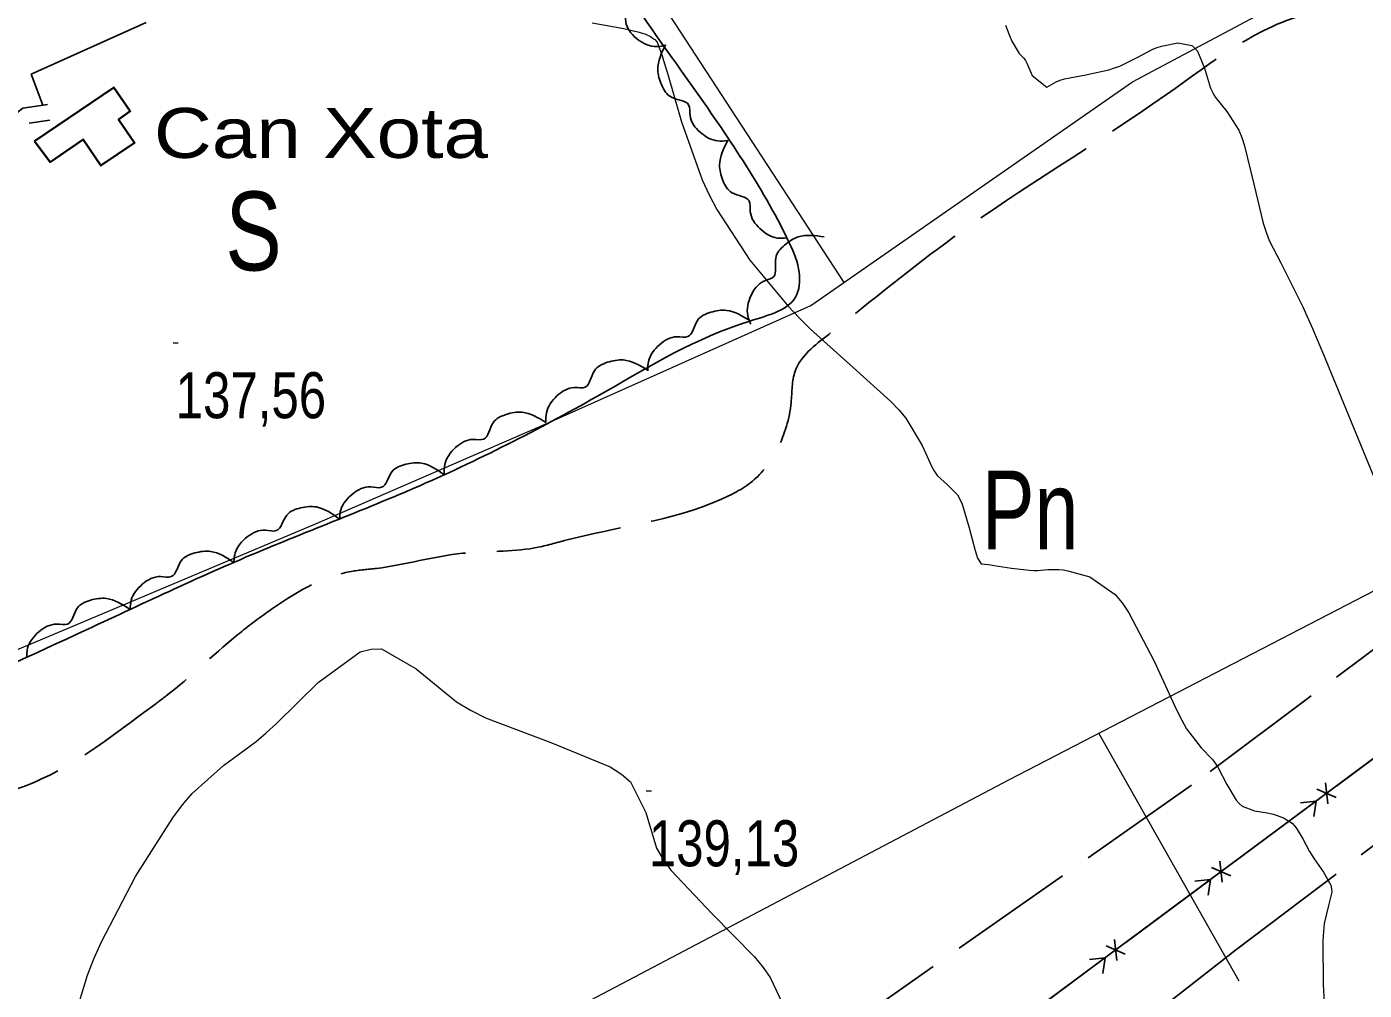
# Model space of a CAD drawing. Extents: x 487425 to 492029, y 4383576 to 4386788.
# Drawn here: x 490901.3 to 491155.8, y 4385077.8 to 4385261.1 of the extents above; entities that cross this region are included whole.
import ezdxf
from ezdxf.enums import TextEntityAlignment as Align

# ---------------------------------------------------------------- set-up
doc = ezdxf.new("R2010")
doc.units = 0
doc.header["$LTSCALE"] = 4
doc.linetypes.add('LONG_DASHED', pattern=[7.5, 6, -1.5])
doc.linetypes.add('MEDIUM_DASHED', pattern=[4.5, 3, -1.5])
for name, color, linetype, lineweight in [('24', 7, 'Continuous', 13), ('25', 7, 'LONG_DASHED', 25), ('26', 7, 'LONG_DASHED', 25), ('27', 7, 'Continuous', 25), ('38', 7, 'Continuous', 25), ('43', 7, 'Continuous', 25), ('47', 7, 'Continuous', 35), ('51', 7, 'Continuous', 13), ('7', 7, 'Continuous', 13), ('9', 7, 'Continuous', 13)]:
    doc.layers.add(name, color=color, linetype=linetype, lineweight=lineweight)
doc.layers.add('31', color=7, linetype='Continuous')
doc.layers.add('5', color=7, linetype='Continuous')

msp = doc.modelspace()

# ---------------------------------------------------------------- linework, layer by layer
at = {"layer": '24'}
msp.add_lwpolyline([(488954.49, 4384817.11), (489198.5, 4384851.16), (489357.39, 4384873.86), (489601.4, 4384907.91), (489794.34, 4384879.53), (490083.75, 4384822.79), (490248.31, 4384800.09), (490395.85, 4384817.11), (490526.37, 4384822.79), (490764.71, 4384947.63), (491088.16, 4385117.87), (491252.72, 4385202.99), (491256.7, 4385199.2)], dxfattribs=at)
at = {"layer": '25'}
msp.add_lwpolyline([(490904.35, 4385246.15), (490902.14, 4385252.06), (491002.59, 4385297.05)], dxfattribs=at)
at = {"layer": '26'}
for points in [[(491256.66, 4385212.94), (491193.79, 4385169.68), (491122.92, 4385116.81), (491041.24, 4385059.54), (490958.82, 4385002.51), (490860.74, 4384924.98), (490760.29, 4384859), (490692.5, 4384806.79), (490609.37, 4384741.58), (490560.51, 4384697.87)], [(490600.09, 4384693.63), (490616.48, 4384709.55), (490676.36, 4384751.65), (490767.73, 4384815.34), (490869.55, 4384889.03), (490966.8, 4384964.62), (491046.3, 4385019.26), (491131.3, 4385085.44), (491213.14, 4385147.42), (491256.63, 4385183.39)]]:
    msp.add_lwpolyline(points, dxfattribs=at)
at = {"layer": '27'}
for points in [[(490552.62, 4384941.58), (490554.42, 4384943.67), (490554.9, 4384950.57), (490551.02, 4384958.75), (490549.23, 4384963.11), (490546.55, 4384969.04), (490546.27, 4384975.56), (490577.59, 4384991.51), (490608.31, 4385010.39), (490640.99, 4385029.26), (490675.61, 4385047.83), (490715.19, 4385070.58), (490756.65, 4385095.72), (490790.53, 4385116.54), (490822.22, 4385132.71), (490831.7, 4385141.3), (490834.32, 4385140.92), (490836.94, 4385139.04), (490838.42, 4385134.39), (490839.83, 4385127.26), (490841.17, 4385124.33), (490843.93, 4385120.95), (490854.88, 4385120.69), (490881, 4385131.56), (490910.74, 4385145.49), (490944, 4385160.61), (490977.26, 4385174.31), (491011.8, 4385191.9), (491038.91, 4385205.09), (491047.85, 4385210.16), (491048.16, 4385215.03), (491046.15, 4385220.51), (491027.8, 4385249.96), (491013.09, 4385271.3), (490994.07, 4385304.34), (490984.67, 4385319.67), (490979.29, 4385327.18), (490976.61, 4385330.57), (490974.75, 4385335.52), (490975.45, 4385343.54), (490977.85, 4385344.21), (490979.42, 4385344.13), (490980.47, 4385343.6), (490983.46, 4385341.64), (490988.77, 4385336.68), (490990.42, 4385334.95), (490993.78, 4385332.31), (491019.1, 4385348.81), (491045.47, 4385366.05), (491074.68, 4385380.36), (491106.91, 4385400.5), (491123.13, 4385410.28), (491127.87, 4385413.64), (491130.35, 4385415.43), (491144.45, 4385391.54), (491161.89, 4385359.02), (491165.47, 4385353.38)], [(491022.47, 4385257.42), (491020.7, 4385257.31), (491017.26, 4385258.92), (491015.29, 4385262.04), (491014.97, 4385264.07), (491011.68, 4385265.42), (491009.77, 4385267.71), (491008.98, 4385270.63), (491010.33, 4385275.41)], [(491034.59, 4385239.43), (491032.82, 4385239.35), (491029.42, 4385241.04), (491027.51, 4385244.2), (491027.24, 4385246.24), (491023.98, 4385247.66), (491022.12, 4385249.99), (491021.39, 4385252.93), (491022.84, 4385257.67)], [(491045.91, 4385220.91), (491044.13, 4385220.89), (491040.79, 4385222.69), (491038.98, 4385225.9), (491038.76, 4385227.95), (491035.55, 4385229.47), (491033.76, 4385231.86), (491033.13, 4385234.81), (491034.72, 4385239.51)], [(491039.09, 4385204.5), (491038.49, 4385206.17), (491039.1, 4385209.92), (491041.56, 4385212.67), (491043.42, 4385213.54), (491043.82, 4385217.07), (491045.5, 4385219.54), (491048.09, 4385221.1), (491053.05, 4385221.11)], [(491019.46, 4385195.66), (491019.6, 4385197.43), (491021.69, 4385200.6), (491025.05, 4385202.11), (491027.11, 4385202.14), (491028.91, 4385205.2), (491031.45, 4385206.77), (491034.46, 4385207.13), (491038.99, 4385205.12)], [(491000.09, 4385185.87), (491000.19, 4385187.65), (491002.2, 4385190.86), (491005.53, 4385192.45), (491007.58, 4385192.53), (491009.31, 4385195.64), (491011.82, 4385197.26), (491014.81, 4385197.7), (491019.39, 4385195.79)], [(490980.74, 4385176.06), (490980.85, 4385177.83), (490982.89, 4385181.03), (490986.23, 4385182.59), (490988.29, 4385182.66), (490990.04, 4385185.75), (490992.56, 4385187.35), (490995.55, 4385187.76), (491000.12, 4385185.82)], [(490960.83, 4385167.44), (490961.07, 4385169.2), (490963.33, 4385172.24), (490966.78, 4385173.57), (490968.83, 4385173.48), (490970.8, 4385176.44), (490973.42, 4385177.86), (490976.44, 4385178.06), (490980.85, 4385175.8)], [(490940.72, 4385159.28), (490940.98, 4385161.04), (490943.27, 4385164.06), (490946.73, 4385165.34), (490948.78, 4385165.24), (490950.79, 4385168.18), (490953.43, 4385169.57), (490956.45, 4385169.74), (490960.84, 4385167.43)], [(490921, 4385150.22), (490921.19, 4385151.99), (490923.36, 4385155.1), (490926.77, 4385156.51), (490928.82, 4385156.49), (490930.71, 4385159.5), (490933.29, 4385161), (490936.3, 4385161.28), (490940.78, 4385159.14)], [(490901.32, 4385141.09), (490901.48, 4385142.86), (490903.62, 4385145.99), (490907.01, 4385147.46), (490909.06, 4385147.45), (490910.91, 4385150.49), (490913.47, 4385152.02), (490916.48, 4385152.34), (490920.98, 4385150.26)]]:
    msp.add_spline(points, degree=3, dxfattribs=at)
at = {"layer": '38'}
msp.add_lwpolyline([(490803.25, 4385193.69), (490841.17, 4385212.14), (490867.89, 4385227.65), (490878.43, 4385233.11), (490880.62, 4385233.46), (490885.81, 4385234.27), (490887.34, 4385235.32), (490900.56, 4385245.62), (490905.29, 4385246.28)], dxfattribs=at)
at = {"layer": '38', "linetype": 'MEDIUM_DASHED'}
msp.add_lwpolyline([(490804.57, 4385190.98), (490842.59, 4385209.48), (490869.34, 4385225), (490879.39, 4385230.21), (490881.09, 4385230.48), (490886.96, 4385231.4), (490889.13, 4385232.89), (490901.78, 4385242.74), (490905.71, 4385243.3)], dxfattribs=at)
at = {"layer": '38', "linetype": 'LONG_DASHED'}
msp.add_spline([(490856.41, 4385107.49), (490859.65, 4385110.18), (490867.38, 4385114.43), (490873.91, 4385115.53), (490887.03, 4385114.37), (490896.55, 4385115.32), (490924.27, 4385131.13), (490927.87, 4385133.82), (490941.1, 4385145.17), (490947.19, 4385149.8), (490963.04, 4385157.48), (490967.84, 4385158.06), (490984.27, 4385160.94), (490997.92, 4385161.95), (491003.62, 4385163.35), (491033.48, 4385171.21), (491039.72, 4385174.94), (491044.16, 4385180.85), (491046.74, 4385189.62), (491047.5, 4385195.54), (491053.9, 4385202.57), (491077.72, 4385221.09), (491118.14, 4385248.18), (491145.63, 4385263.7), (491161.54, 4385265.75), (491194.04, 4385279.67), (491203.47, 4385287.37)], degree=3, dxfattribs=at)
at = {"layer": '43'}
for p, q in [((491150.55, 4385116.72), (491166.61, 4385128.64)), ((491148.86, 4385113.31), (491148.41, 4385117.28)), ((491150.47, 4385114.5), (491146.8, 4385116.09)), ((491130.48, 4385101.82), (491146.54, 4385113.74)), ((491146.62, 4385113.81), (491143.64, 4385113.47)), ((491146.62, 4385113.81), (491146.18, 4385110.85)), ((491128.79, 4385098.41), (491128.33, 4385102.38)), ((491130.4, 4385099.6), (491126.73, 4385101.19)), ((491110.41, 4385086.92), (491126.47, 4385098.84)), ((491126.55, 4385098.91), (491123.57, 4385098.56)), ((491126.55, 4385098.91), (491126.11, 4385095.94)), ((491108.72, 4385083.5), (491108.26, 4385087.47)), ((491106.48, 4385084.01), (491103.5, 4385083.66)), ((491106.48, 4385084.01), (491106.04, 4385081.04)), ((491110.32, 4385084.7), (491106.66, 4385086.28)), ((491090.34, 4385072.02), (491106.4, 4385083.94))]:
    msp.add_line(p, q, dxfattribs=at)
msp.add_lwpolyline([(489809.89, 4384125.9), (490053.43, 4384305.98), (490295.56, 4384486.1), (490534.15, 4384662.33), (490743.89, 4384815.26), (490986.91, 4384995.23), (491244.37, 4385186.39)], dxfattribs=at)
at = {"layer": '47'}
msp.add_lwpolyline([(490902.77, 4385239.31), (490917.88, 4385249.54), (490921.02, 4385244.99), (490918.79, 4385243.46), (490921.83, 4385239.02), (490915.44, 4385234.66), (490912.02, 4385239.65), (490905.74, 4385235.35)], close=True, dxfattribs=at)
at = {"layer": '51'}
msp.add_line((491132.02, 4385079.57), (491105.38, 4385126.59), dxfattribs=at)
for points in [[(490770.28, 4385676.52), (490879.71, 4385498.21), (490946.11, 4385387.72), (490972.53, 4385346.55), (491015.95, 4385275.04), (491056.79, 4385212.45)], [(490820.72, 4385163.37), (490845.2, 4385119.74), (490956.54, 4385166.65), (491000.39, 4385185.71), (491050.47, 4385208.05), (491111.7, 4385250.6), (491158.64, 4385275.65), (491185.22, 4385287.95), (491198.66, 4385293.38)]]:
    msp.add_lwpolyline(points, dxfattribs=at)
at = {"layer": '7'}
for p, q in [((490929.15, 4385200.99), (490930.15, 4385200.99)), ((491019.17, 4385115.77), (491020.17, 4385115.77))]:
    msp.add_line(p, q, dxfattribs=at)
at = {"layer": '9'}
for points in [[(491008.91, 4385261.84), (491014.94, 4385260.75), (491017.81, 4385260.03), (491018.4, 4385259.86), (491018.91, 4385259.71), (491020.01, 4385259.25), (491020.52, 4385258.86), (491020.66, 4385258.74), (491020.79, 4385258.62), (491021.24, 4385258.16), (491022.21, 4385255.53), (491022.67, 4385254.05), (491023.22, 4385252.24), (491025.87, 4385242.97), (491029.81, 4385231.99), (491031.17, 4385229.11), (491032.63, 4385226.29), (491038.88, 4385216.68), (491046.16, 4385207.96), (491048.27, 4385205.71), (491050.43, 4385203.53)], [(491087.51, 4385261.37), (491088.16, 4385259.71), (491088.73, 4385258.35), (491090.13, 4385255.96), (491091.05, 4385255.07), (491091.32, 4385254.65), (491091.59, 4385254.16), (491092.62, 4385251.8), (491095.37, 4385249.59), (491097.17, 4385250.63), (491097.92, 4385250.89), (491098.78, 4385251.14), (491102.79, 4385251.95), (491107.17, 4385252.9), (491108.26, 4385253.24), (491109.29, 4385253.61), (491112.59, 4385255.24), (491115.57, 4385256.79), (491116.4, 4385257.11), (491117.24, 4385257.39), (491120.3, 4385258.03), (491122.96, 4385257.49), (491123.54, 4385257.03), (491124.06, 4385256.44), (491125.38, 4385253.18), (491126.57, 4385249.4), (491127, 4385248.48), (491127.49, 4385247.62), (491129.62, 4385244.94), (491131.9, 4385241.41), (491132.48, 4385240.01), (491133.03, 4385238.42), (491134.81, 4385231.15), (491136.57, 4385223.69), (491137.11, 4385221.99), (491137.68, 4385220.44), (491139.91, 4385216.16), (491144.13, 4385207.79), (491145.95, 4385203.67), (491148.05, 4385198.77), (491158.01, 4385174.55)], [(491050.43, 4385203.53), (491058.58, 4385196.25), (491065.72, 4385189.83), (491067.24, 4385188.19), (491068.55, 4385186.61), (491071.65, 4385181.42), (491073.5, 4385177.35), (491074.02, 4385176.48), (491074.55, 4385175.73), (491076.53, 4385173.94), (491078.39, 4385172.04), (491078.84, 4385171.22), (491079.28, 4385170.27), (491080.65, 4385165.78), (491081.74, 4385161.48), (491081.99, 4385160.66), (491082.23, 4385160), (491082.92, 4385158.94), (491084.15, 4385158.79), (491084.72, 4385158.71), (491085.4, 4385158.62), (491088.68, 4385158.12), (491092.13, 4385157.7), (491092.91, 4385157.66), (491093.62, 4385157.64), (491095.56, 4385157.85), (491097.67, 4385157.88), (491098.49, 4385157.76), (491099.41, 4385157.58), (491103.57, 4385156.46), (491108.38, 4385153.09), (491109.71, 4385151.5), (491111.03, 4385149.61), (491115.79, 4385140.4), (491120.05, 4385131.13), (491121.06, 4385129.21), (491121.99, 4385127.56), (491124.74, 4385123.94), (491126.88, 4385121.76), (491127.42, 4385121.03), (491127.94, 4385120.25), (491129.65, 4385116.95), (491131.41, 4385113.95), (491131.97, 4385113.35), (491132.55, 4385112.86), (491134.91, 4385111.93), (491137.31, 4385111.57), (491137.91, 4385111.44), (491138.5, 4385111.29), (491140.42, 4385110.65), (491142.05, 4385109.59), (491142.46, 4385109.18), (491142.85, 4385108.72), (491144.09, 4385106.64), (491145.38, 4385104.19), (491145.79, 4385103.51), (491146.24, 4385102.82), (491148.05, 4385100.28), (491149.41, 4385097.79), (491149.57, 4385097.13), (491149.63, 4385096.47), (491149.06, 4385094.2), (491148.18, 4385090.52), (491148.03, 4385088.97), (491147.94, 4385087.2), (491147.98, 4385078.89), (491148.48, 4385069.78)], [(490909.62, 4385070.13), (490912.85, 4385080.69), (490914.11, 4385083.83), (490915.53, 4385087.06), (490921.99, 4385099.48), (490929.13, 4385110.64), (490930.98, 4385113.07), (490932.77, 4385115.22), (490938.77, 4385120.58), (490944.96, 4385125.13), (490946.87, 4385126.76), (490948.86, 4385128.56), (490956.77, 4385136.37), (490964.77, 4385142.16), (490966.82, 4385142.68), (490968.81, 4385142.73), (490975.4, 4385138.98), (490983.06, 4385132.68), (490985.72, 4385131.12), (490988.62, 4385129.64), (491001.04, 4385124.93), (491012.29, 4385120.34), (491014.45, 4385118.93), (491016.2, 4385117.45), (491019.08, 4385111.61), (491021.14, 4385104.86), (491022.36, 4385102.81), (491023.88, 4385100.68), (491031.73, 4385092.35), (491039.77, 4385084.2), (491041.4, 4385082.18), (491042.78, 4385080.28), (491045.6, 4385074.26)]]:
    msp.add_lwpolyline(points, dxfattribs=at)

# ---------------------------------------------------------------- texts
at = {"layer": '31'}
for s, width, p in [('S', 0.8, (490944.47, 4385214.73)), ('Pn', 0.75, (491092.22, 4385161.66))]:
    msp.add_text(s, height=15, dxfattribs=dict(at, width=width)).set_placement(p, align=Align.CENTER)
at = {"layer": '5', "width": 1.2}
msp.add_text('Can Xota', height=9.5, dxfattribs=at).set_placement((490925.51, 4385236.13))
at = {"layer": '7', "width": 0.8}
for s, p in [('137,56', (490929.65, 4385186.62)), ('139,13', (491019.67, 4385101.4))]:
    msp.add_text(s, height=8.75, dxfattribs=at).set_placement(p)

doc.saveas('drawing.dxf')
